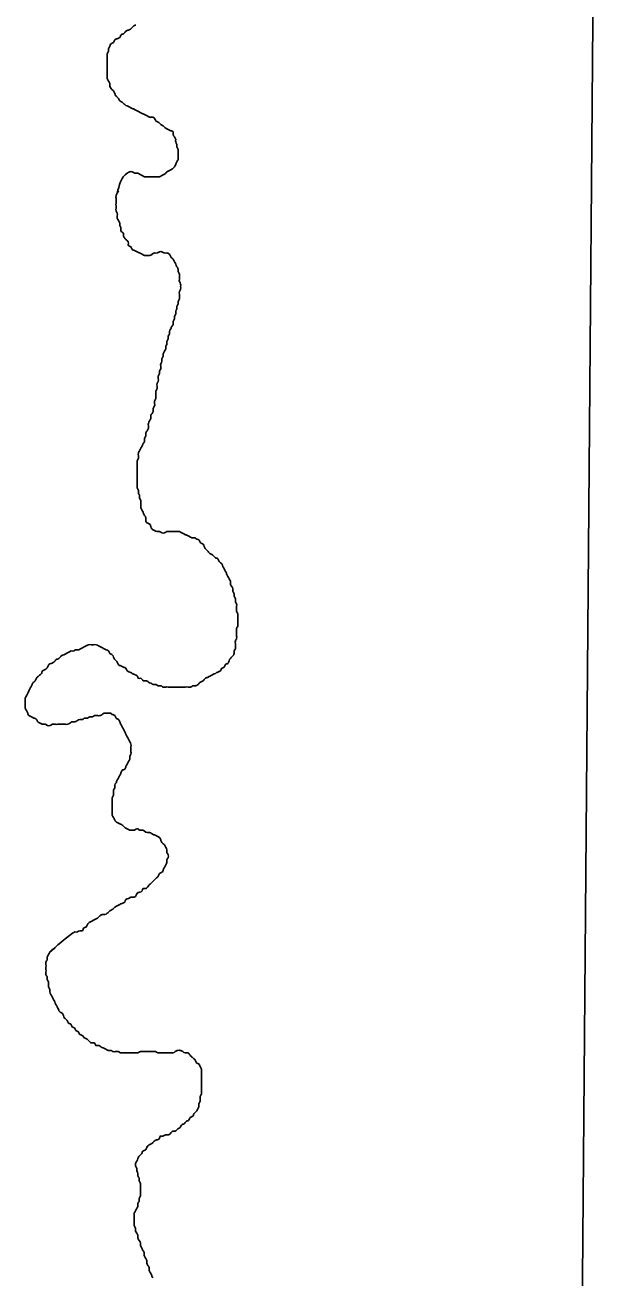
# Model space of a CAD drawing. Extents: x 813775 to 1157140, y 1757555 to 1979907.
# Drawn here: x 1005895 to 1007157, y 1870543 to 1873291 of the extents above; entities that cross this region are included whole.
import ezdxf

# ---------------------------------------------------------------- set-up
doc = ezdxf.new("R2010")
doc.units = 0
doc.layers.add('Level 35', color=7, linetype='Continuous')
doc.layers.add('Level 5', color=7, linetype='Continuous')

msp = doc.modelspace()

# ---------------------------------------------------------------- linework, layer by layer
at = {"layer": 'Level 35'}
for points in [[(1006096.6, 1872922), (1006118.4, 1872966.4), (1006123.9, 1872969.2), (1006129.3, 1872969.2), (1006134.8, 1872966.4), (1006140.2, 1872966.4), (1006145.7, 1872963.7), (1006151.1, 1872961), (1006156.6, 1872958.3), (1006162, 1872958.3), (1006167.5, 1872958.3), (1006172.9, 1872958.3), (1006178.4, 1872958.3), (1006183.8, 1872958.3), (1006189.3, 1872958.3), (1006194.7, 1872961), (1006200.2, 1872963.7), (1006205.6, 1872969.2), (1006211.1, 1872971.9), (1006216.5, 1872974.6), (1006222, 1872980.1), (1006224.7, 1872985.5), (1006227.4, 1872991), (1006230.2, 1872996.4), (1006230.2, 1873001.9), (1006230.2, 1873007.4), (1006230.2, 1873012.8), (1006230.2, 1873018.3), (1006227.4, 1873023.7), (1006227.4, 1873029.2), (1006224.7, 1873034.6), (1006224.7, 1873040.1), (1006222, 1873045.5), (1006219.3, 1873051), (1006219.3, 1873056.4), (1006213.8, 1873059.2), (1006208.4, 1873061.9), (1006202.9, 1873064.6), (1006197.5, 1873070.1), (1006192, 1873072.8), (1006186.6, 1873078.3), (1006181.1, 1873081), (1006178.4, 1873086.4), (1006172.9, 1873089.2), (1006167.5, 1873089.2), (1006162, 1873091.9), (1006156.6, 1873094.6), (1006151.1, 1873097.3), (1006145.7, 1873100.1), (1006140.2, 1873102.8), (1006134.8, 1873105.5), (1006129.3, 1873108.3), (1006123.9, 1873111), (1006118.4, 1873113.7), (1006113, 1873116.4), (1006107.5, 1873121.9), (1006102.1, 1873124.6), (1006099.3, 1873130.1), (1006093.9, 1873135.5), (1006091.2, 1873141), (1006088.4, 1873146.4), (1006083, 1873151.9), (1006080.3, 1873157.3), (1006080.3, 1873162.8), (1006077.5, 1873168.2), (1006074.8, 1873173.7), (1006074.8, 1873179.2), (1006074.8, 1873184.6), (1006074.8, 1873190.1), (1006074.8, 1873195.5), (1006074.8, 1873201), (1006074.8, 1873206.4), (1006074.8, 1873211.9), (1006074.8, 1873217.3), (1006074.8, 1873222.8), (1006074.8, 1873228.2), (1006077.5, 1873233.7), (1006077.5, 1873239.1), (1006080.3, 1873244.6), (1006083, 1873250.1), (1006088.4, 1873252.8), (1006091.2, 1873258.2), (1006096.6, 1873261), (1006102.1, 1873263.7), (1006104.8, 1873269.1), (1006110.2, 1873271.9), (1006115.7, 1873277.3), (1006121.1, 1873280.1), (1006126.6, 1873282.8), (1006132, 1873288.2), (1006137.5, 1873291)], [(1006110.2, 1872834.7), (1006104.8, 1872840.2), (1006104.8, 1872845.6), (1006102.1, 1872851.1), (1006102.1, 1872856.5), (1006099.3, 1872862), (1006096.6, 1872867.4), (1006096.6, 1872872.9), (1006096.6, 1872878.3), (1006093.9, 1872883.8), (1006093.9, 1872889.2), (1006093.9, 1872894.7), (1006093.9, 1872900.1), (1006093.9, 1872905.6), (1006093.9, 1872911.1), (1006093.9, 1872916.5), (1006096.6, 1872922), (1006099.3, 1872927.4)], [(1006164.8, 1872417.5), (1006167.5, 1872422.9), (1006170.2, 1872428.4), (1006170.2, 1872433.8), (1006172.9, 1872439.3), (1006175.7, 1872444.7), (1006175.7, 1872450.2), (1006178.4, 1872455.6), (1006178.4, 1872461.1), (1006178.4, 1872466.5), (1006181.1, 1872472), (1006181.1, 1872477.5), (1006181.1, 1872482.9), (1006181.1, 1872488.4), (1006183.8, 1872493.8), (1006183.8, 1872499.3), (1006183.8, 1872504.7), (1006186.6, 1872510.2), (1006186.6, 1872515.6), (1006186.6, 1872521.1), (1006189.3, 1872526.5), (1006189.3, 1872532), (1006192, 1872537.4), (1006192, 1872542.9), (1006192, 1872548.4), (1006194.7, 1872553.8), (1006194.7, 1872559.3), (1006197.5, 1872564.7), (1006197.5, 1872570.2), (1006200.2, 1872575.6), (1006202.9, 1872581.1), (1006202.9, 1872586.5), (1006205.6, 1872592), (1006205.6, 1872597.4), (1006208.4, 1872602.9), (1006208.4, 1872608.4), (1006211.1, 1872613.8), (1006211.1, 1872619.3), (1006213.8, 1872624.7), (1006216.5, 1872630.2), (1006219.3, 1872635.6), (1006219.3, 1872641.1), (1006222, 1872646.5), (1006222, 1872652), (1006224.7, 1872657.4), (1006224.7, 1872662.9), (1006227.4, 1872668.3), (1006227.4, 1872673.8), (1006230.2, 1872679.3), (1006230.2, 1872684.7), (1006232.9, 1872690.2), (1006232.9, 1872695.6), (1006232.9, 1872701.1), (1006232.9, 1872706.5), (1006235.6, 1872712), (1006235.6, 1872717.4), (1006235.6, 1872722.9), (1006232.9, 1872728.3), (1006232.9, 1872733.8), (1006232.9, 1872739.3), (1006232.9, 1872744.7), (1006230.2, 1872750.2), (1006230.2, 1872755.6), (1006227.4, 1872761.1), (1006224.7, 1872766.5), (1006222, 1872772), (1006219.3, 1872777.4), (1006213.8, 1872782.9), (1006211.1, 1872788.3), (1006205.6, 1872791.1), (1006200.2, 1872791.1), (1006194.7, 1872793.8), (1006189.3, 1872793.8), (1006183.8, 1872791.1), (1006178.4, 1872791.1), (1006172.9, 1872788.3), (1006167.5, 1872785.6), (1006162, 1872785.6), (1006156.6, 1872785.6), (1006151.1, 1872788.3), (1006145.7, 1872791.1), (1006140.2, 1872793.8), (1006134.8, 1872796.5), (1006129.3, 1872799.2), (1006126.6, 1872804.7), (1006121.1, 1872807.4), (1006121.1, 1872812.9), (1006118.4, 1872818.3), (1006113, 1872823.8), (1006110.2, 1872829.2), (1006110.2, 1872834.7)], [(1006358.3, 1872016.6), (1006358.3, 1872022), (1006355.6, 1872027.5), (1006355.6, 1872032.9), (1006352.8, 1872038.4), (1006352.8, 1872043.9), (1006350.1, 1872049.3), (1006350.1, 1872054.8), (1006347.4, 1872060.2), (1006344.6, 1872065.7), (1006344.6, 1872071.1), (1006341.9, 1872076.6), (1006339.2, 1872082), (1006336.5, 1872087.5), (1006333.7, 1872092.9), (1006331, 1872098.4), (1006328.3, 1872103.9), (1006325.6, 1872109.3), (1006320.1, 1872114.8), (1006317.4, 1872120.2), (1006311.9, 1872122.9), (1006306.5, 1872128.4), (1006301, 1872131.1), (1006295.6, 1872136.6), (1006290.1, 1872142), (1006287.4, 1872147.5), (1006284.7, 1872152.9), (1006279.2, 1872155.7), (1006276.5, 1872161.1), (1006271.1, 1872163.8), (1006265.6, 1872166.6), (1006260.2, 1872166.6), (1006254.7, 1872169.3), (1006249.2, 1872172), (1006243.8, 1872174.8), (1006238.3, 1872177.5), (1006232.9, 1872180.2), (1006227.4, 1872180.2), (1006222, 1872180.2), (1006216.5, 1872180.2), (1006211.1, 1872180.2), (1006205.6, 1872180.2), (1006200.2, 1872177.5), (1006194.7, 1872177.5), (1006189.3, 1872180.2), (1006183.8, 1872180.2), (1006178.4, 1872182.9), (1006172.9, 1872185.7), (1006170.2, 1872191.1), (1006167.5, 1872196.6), (1006162, 1872199.3), (1006159.3, 1872204.8), (1006159.3, 1872210.2), (1006156.6, 1872215.7), (1006153.8, 1872221.1), (1006151.1, 1872226.6), (1006148.4, 1872232), (1006148.4, 1872237.5), (1006148.4, 1872242.9), (1006148.4, 1872248.4), (1006145.7, 1872253.8), (1006145.7, 1872259.3), (1006142.9, 1872264.7), (1006142.9, 1872270.2), (1006140.2, 1872275.7), (1006140.2, 1872281.1), (1006140.2, 1872286.6), (1006140.2, 1872292), (1006140.2, 1872297.5), (1006140.2, 1872302.9), (1006140.2, 1872308.4), (1006140.2, 1872313.8), (1006140.2, 1872319.3), (1006140.2, 1872324.7), (1006140.2, 1872330.2), (1006140.2, 1872335.6), (1006142.9, 1872341.1), (1006142.9, 1872346.6), (1006142.9, 1872352), (1006145.7, 1872357.5), (1006148.4, 1872362.9), (1006151.1, 1872368.4), (1006153.8, 1872373.8), (1006156.6, 1872379.3), (1006156.6, 1872384.7), (1006159.3, 1872390.2), (1006159.3, 1872395.6), (1006162, 1872401.1), (1006164.8, 1872406.6), (1006164.8, 1872412), (1006164.8, 1872417.5)], [(1005995.8, 1871918.4), (1006001.2, 1871918.4), (1006006.7, 1871921.1), (1006012.1, 1871921.1), (1006017.6, 1871923.9), (1006023, 1871926.6), (1006028.5, 1871929.3), (1006033.9, 1871932), (1006039.4, 1871932), (1006044.8, 1871932), (1006050.3, 1871932), (1006055.7, 1871929.3), (1006061.2, 1871926.6), (1006066.6, 1871923.9), (1006072.1, 1871921.1), (1006077.5, 1871918.4), (1006080.3, 1871913), (1006085.7, 1871910.2), (1006088.4, 1871904.8), (1006091.2, 1871899.3), (1006096.6, 1871893.9), (1006099.3, 1871888.4), (1006104.8, 1871885.7), (1006110.2, 1871883), (1006115.7, 1871880.2), (1006118.4, 1871874.8), (1006123.9, 1871872.1), (1006129.3, 1871869.3), (1006134.8, 1871866.6), (1006140.2, 1871863.9), (1006142.9, 1871858.4), (1006148.4, 1871858.4), (1006153.8, 1871853), (1006159.3, 1871853), (1006164.8, 1871850.2), (1006170.2, 1871847.5), (1006175.7, 1871844.8), (1006181.1, 1871844.8), (1006186.6, 1871842.1), (1006192, 1871842.1), (1006197.5, 1871839.3), (1006202.9, 1871839.3), (1006208.4, 1871839.3), (1006213.8, 1871839.3), (1006219.3, 1871839.3), (1006224.7, 1871839.3), (1006230.2, 1871839.3), (1006235.6, 1871839.3), (1006241.1, 1871839.3), (1006246.5, 1871839.3), (1006252, 1871839.3), (1006257.4, 1871839.3), (1006262.9, 1871842.1), (1006268.3, 1871842.1), (1006273.8, 1871844.8), (1006279.2, 1871850.2), (1006284.7, 1871853), (1006290.1, 1871858.4), (1006295.6, 1871861.1), (1006301, 1871863.9), (1006306.5, 1871866.6), (1006311.9, 1871869.3), (1006317.4, 1871872.1), (1006322.8, 1871874.8), (1006325.6, 1871880.2), (1006331, 1871883), (1006333.7, 1871888.4), (1006339.2, 1871891.1), (1006341.9, 1871896.6), (1006344.6, 1871902), (1006350.1, 1871907.5), (1006352.8, 1871913), (1006352.8, 1871918.4), (1006355.6, 1871923.9), (1006355.6, 1871929.3), (1006355.6, 1871934.8), (1006355.6, 1871940.2), (1006358.3, 1871945.7), (1006358.3, 1871951.1), (1006358.3, 1871956.6), (1006358.3, 1871962), (1006358.3, 1871967.5), (1006361, 1871973), (1006361, 1871978.4), (1006361, 1871983.9), (1006361, 1871989.3), (1006361, 1871994.8), (1006361, 1872000.2), (1006358.3, 1872005.7), (1006358.3, 1872011.1), (1006358.3, 1872016.6)], [(1006102.1, 1871645.7), (1006104.8, 1871651.2), (1006107.5, 1871656.6), (1006113, 1871659.3), (1006115.7, 1871664.8), (1006118.4, 1871670.3), (1006121.1, 1871675.7), (1006123.9, 1871681.2), (1006123.9, 1871686.6), (1006126.6, 1871692.1), (1006126.6, 1871697.5), (1006126.6, 1871703), (1006126.6, 1871708.4), (1006126.6, 1871713.9), (1006123.9, 1871719.3), (1006121.1, 1871724.8), (1006118.4, 1871730.2), (1006115.7, 1871735.7), (1006113, 1871741.2), (1006110.2, 1871746.6), (1006107.5, 1871752.1), (1006104.8, 1871757.5), (1006102.1, 1871763), (1006099.3, 1871768.4), (1006093.9, 1871771.2), (1006091.2, 1871776.6), (1006085.7, 1871779.3), (1006080.3, 1871782.1), (1006074.8, 1871782.1), (1006069.4, 1871782.1), (1006063.9, 1871779.3), (1006058.4, 1871776.6), (1006053, 1871776.6), (1006047.5, 1871776.6), (1006042.1, 1871773.9), (1006036.6, 1871773.9), (1006031.2, 1871771.2), (1006025.7, 1871771.2), (1006020.3, 1871768.4), (1006014.8, 1871768.4), (1006009.4, 1871765.7), (1006003.9, 1871763), (1005998.5, 1871763), (1005993, 1871760.2), (1005987.6, 1871757.5), (1005982.1, 1871757.5), (1005976.7, 1871757.5), (1005971.2, 1871757.5), (1005965.8, 1871757.5), (1005960.3, 1871757.5), (1005954.9, 1871757.5), (1005949.4, 1871754.8), (1005944, 1871754.8), (1005938.5, 1871757.5), (1005933.1, 1871757.5), (1005927.6, 1871760.2), (1005922.2, 1871763), (1005919.4, 1871768.4), (1005914, 1871771.2), (1005908.5, 1871773.9), (1005903.1, 1871776.6), (1005900.4, 1871782.1), (1005897.6, 1871787.5), (1005894.9, 1871793), (1005894.9, 1871798.4), (1005894.9, 1871803.9), (1005894.9, 1871809.3), (1005894.9, 1871814.8), (1005897.6, 1871820.2), (1005900.4, 1871825.7), (1005903.1, 1871831.1), (1005905.8, 1871836.6), (1005908.5, 1871842.1), (1005911.3, 1871847.5), (1005916.7, 1871853), (1005919.4, 1871858.4), (1005924.9, 1871863.9), (1005930.3, 1871869.3), (1005933.1, 1871874.8), (1005938.5, 1871877.5), (1005944, 1871883), (1005946.7, 1871888.4), (1005952.1, 1871891.1), (1005957.6, 1871893.9), (1005963, 1871899.3), (1005968.5, 1871902), (1005974, 1871907.5), (1005979.4, 1871910.2), (1005984.9, 1871913), (1005990.3, 1871915.7), (1005995.8, 1871918.4)], [(1005948.6, 1871257.9), (1005998.5, 1871299.4), (1006003.9, 1871302.1), (1006009.4, 1871302.1), (1006014.8, 1871304.8), (1006020.3, 1871304.8), (1006023, 1871310.3), (1006028.5, 1871313), (1006031.2, 1871318.5), (1006036.6, 1871323.9), (1006042.1, 1871326.6), (1006047.5, 1871329.4), (1006053, 1871332.1), (1006058.4, 1871337.6), (1006063.9, 1871340.3), (1006069.4, 1871340.3), (1006074.8, 1871343), (1006080.3, 1871348.5), (1006085.7, 1871351.2), (1006091.2, 1871356.6), (1006096.6, 1871359.4), (1006102.1, 1871362.1), (1006107.5, 1871364.8), (1006113, 1871367.6), (1006115.7, 1871373), (1006121.1, 1871375.7), (1006126.6, 1871378.5), (1006132, 1871378.5), (1006137.5, 1871381.2), (1006140.2, 1871386.6), (1006145.7, 1871389.4), (1006151.1, 1871392.1), (1006153.8, 1871397.5), (1006159.3, 1871397.5), (1006164.8, 1871403), (1006170.2, 1871408.5), (1006175.7, 1871413.9), (1006181.1, 1871419.4), (1006186.6, 1871424.8), (1006189.3, 1871430.3), (1006194.7, 1871433), (1006197.5, 1871438.5), (1006200.2, 1871443.9), (1006202.9, 1871449.4), (1006205.6, 1871454.8), (1006205.6, 1871460.3), (1006208.4, 1871465.7), (1006208.4, 1871471.2), (1006205.6, 1871476.6), (1006205.6, 1871482.1), (1006202.9, 1871487.5), (1006200.2, 1871493), (1006194.7, 1871498.4), (1006192, 1871503.9), (1006189.3, 1871509.4), (1006183.8, 1871512.1), (1006178.4, 1871514.8), (1006172.9, 1871517.5), (1006167.5, 1871520.3), (1006162, 1871520.3), (1006156.6, 1871523), (1006151.1, 1871525.7), (1006145.7, 1871525.7), (1006140.2, 1871528.4), (1006134.8, 1871525.7), (1006129.3, 1871525.7), (1006123.9, 1871525.7), (1006118.4, 1871528.4), (1006113, 1871531.2), (1006107.5, 1871536.6), (1006102.1, 1871539.4), (1006096.6, 1871542.1), (1006091.2, 1871547.5), (1006088.4, 1871553), (1006085.7, 1871558.4), (1006085.7, 1871563.9), (1006085.7, 1871569.4), (1006085.7, 1871574.8), (1006085.7, 1871580.3), (1006085.7, 1871585.7), (1006085.7, 1871591.2), (1006085.7, 1871596.6), (1006088.4, 1871602.1), (1006088.4, 1871607.5), (1006088.4, 1871613), (1006091.2, 1871618.4), (1006091.2, 1871623.9), (1006093.9, 1871629.3), (1006096.6, 1871634.8), (1006099.3, 1871640.3), (1006102.1, 1871645.7)], [(1006281.1, 1870990.7), (1006281.1, 1870996.1), (1006281.1, 1871001.6), (1006278.4, 1871007), (1006275.7, 1871012.5), (1006270.2, 1871015.2), (1006267.5, 1871020.7), (1006262.1, 1871026.1), (1006256.6, 1871031.6), (1006251.2, 1871037), (1006245.7, 1871037), (1006240.3, 1871039.7), (1006234.8, 1871042.5), (1006229.4, 1871042.5), (1006223.9, 1871039.7), (1006218.5, 1871037), (1006213, 1871037), (1006207.5, 1871037), (1006202.1, 1871037), (1006196.6, 1871037), (1006191.2, 1871037), (1006185.7, 1871037), (1006180.3, 1871039.7), (1006174.8, 1871039.7), (1006169.4, 1871039.7), (1006163.9, 1871039.7), (1006158.5, 1871039.7), (1006153, 1871039.7), (1006147.6, 1871039.7), (1006142.1, 1871037), (1006136.7, 1871037), (1006131.2, 1871037), (1006125.8, 1871037), (1006120.3, 1871037), (1006114.9, 1871037), (1006109.4, 1871037), (1006104, 1871037), (1006098.5, 1871039.7), (1006093.1, 1871039.7), (1006087.6, 1871039.7), (1006082.2, 1871042.5), (1006076.7, 1871042.5), (1006071.3, 1871045.2), (1006065.8, 1871047.9), (1006060.4, 1871050.6), (1006054.9, 1871053.4), (1006049.5, 1871053.4), (1006046.7, 1871058.8), (1006041.3, 1871058.8), (1006035.8, 1871061.6), (1006030.4, 1871067), (1006024.9, 1871069.7), (1006019.5, 1871075.2), (1006014, 1871077.9), (1006011.3, 1871083.4), (1006005.8, 1871086.1), (1006003.1, 1871091.6), (1005997.7, 1871094.3), (1005994.9, 1871099.7), (1005989.5, 1871102.5), (1005986.8, 1871107.9), (1005981.3, 1871113.4), (1005978.6, 1871118.8), (1005975.9, 1871124.3), (1005970.4, 1871127), (1005967.7, 1871132.5), (1005965, 1871137.9), (1005962.2, 1871143.4), (1005959.5, 1871148.8), (1005956.8, 1871154.3), (1005954.1, 1871159.7), (1005951.3, 1871165.2), (1005948.6, 1871170.6), (1005948.6, 1871176.1), (1005945.9, 1871181.5), (1005945.9, 1871187), (1005945.9, 1871192.5), (1005943.2, 1871197.9), (1005943.2, 1871203.4), (1005940.4, 1871208.8), (1005940.4, 1871214.3), (1005940.4, 1871219.7), (1005940.4, 1871225.2), (1005940.4, 1871230.6), (1005940.4, 1871236.1), (1005943.2, 1871241.5), (1005943.2, 1871247), (1005945.9, 1871252.5), (1005948.6, 1871257.9), (1005954.1, 1871263.4), (1005958.5, 1871265.4)], [(1006174.8, 1870543.4), (1006172.1, 1870548.9), (1006169.4, 1870554.3), (1006166.7, 1870559.8), (1006166.7, 1870565.2), (1006163.9, 1870570.7), (1006161.2, 1870576.1), (1006161.2, 1870581.6), (1006158.5, 1870587.1), (1006155.8, 1870592.5), (1006155.8, 1870598), (1006153, 1870603.4), (1006150.3, 1870608.9), (1006147.6, 1870614.3), (1006147.6, 1870619.8), (1006144.9, 1870625.2), (1006142.1, 1870630.7), (1006142.1, 1870636.1), (1006139.4, 1870641.6), (1006136.7, 1870647), (1006136.7, 1870652.5), (1006134, 1870658), (1006134, 1870663.4), (1006134, 1870668.9), (1006134, 1870674.3), (1006134, 1870679.8), (1006134, 1870685.2), (1006136.7, 1870690.7), (1006139.4, 1870696.1), (1006142.1, 1870701.6), (1006142.1, 1870707), (1006144.9, 1870712.5), (1006144.9, 1870718), (1006147.6, 1870723.4), (1006147.6, 1870728.9), (1006147.6, 1870734.3), (1006147.6, 1870739.8), (1006147.6, 1870745.2), (1006147.6, 1870750.7), (1006144.9, 1870756.1), (1006144.9, 1870761.6), (1006142.1, 1870767), (1006142.1, 1870772.5), (1006139.4, 1870777.9), (1006139.4, 1870783.4), (1006136.7, 1870788.9), (1006136.7, 1870794.3), (1006139.4, 1870799.8), (1006142.1, 1870805.2), (1006144.9, 1870810.7), (1006150.3, 1870816.1), (1006153, 1870821.6), (1006158.5, 1870824.3), (1006161.2, 1870829.8), (1006166.7, 1870835.2), (1006172.1, 1870837.9), (1006177.6, 1870843.4), (1006183, 1870846.1), (1006188.5, 1870848.8), (1006191.2, 1870854.3), (1006196.6, 1870854.3), (1006202.1, 1870857), (1006207.5, 1870857), (1006213, 1870859.8), (1006218.5, 1870865.2), (1006223.9, 1870865.2), (1006229.4, 1870870.7), (1006234.8, 1870873.4), (1006237.5, 1870878.8), (1006243, 1870881.6), (1006248.4, 1870887), (1006253.9, 1870889.8), (1006256.6, 1870895.2), (1006262.1, 1870897.9), (1006264.8, 1870903.4), (1006270.2, 1870908.8), (1006273, 1870914.3), (1006275.7, 1870919.8), (1006275.7, 1870925.2), (1006278.4, 1870930.7), (1006278.4, 1870936.1), (1006278.4, 1870941.6), (1006281.1, 1870947), (1006281.1, 1870952.5), (1006281.1, 1870957.9), (1006281.1, 1870963.4), (1006281.1, 1870968.8), (1006281.1, 1870974.3), (1006281.1, 1870979.7), (1006281.1, 1870985.2), (1006281.1, 1870990.7)]]:
    msp.add_spline(points, degree=3, dxfattribs=at)
at = {"layer": 'Level 5'}
msp.add_lwpolyline([(1007157, 1875434.3), (1007070.7, 1864939.1)], dxfattribs=at)

doc.saveas('drawing.dxf')
